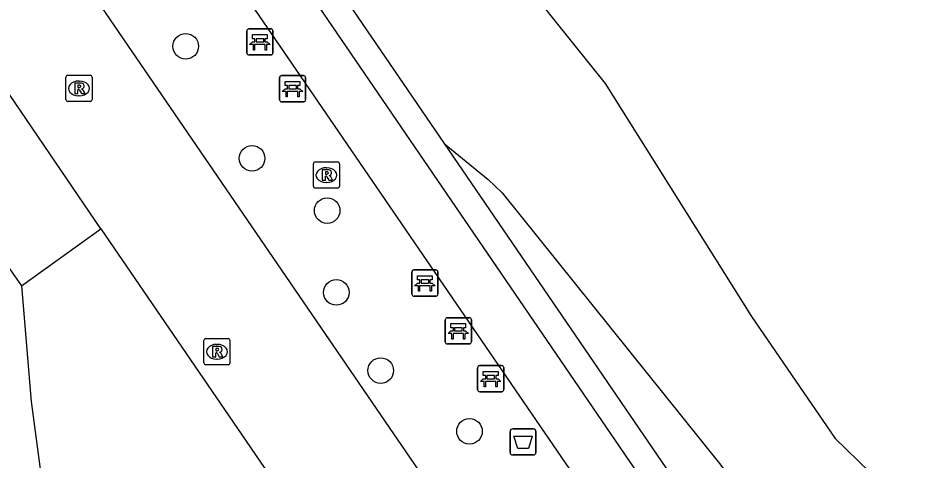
# Model space of a CAD drawing. Extents: x 155275 to 156263, y 382654 to 383635.
# Drawn here: x 156116.33 to 156150.53, y 383286.83 to 383303.74 of the extents above; entities that cross this region are included whole.
import ezdxf

# ---------------------------------------------------------------- set-up
doc = ezdxf.new("R2010")
doc.units = 0
for name, color, linetype in [('IMGEO_Afvalbak', 7, 'Continuous'), ('IMGEO_Bank', 7, 'Continuous'), ('IMGEO_Boom', 7, 'Continuous'), ('IMGEO_Groenvoorziening', 7, 'Continuous'), ('IMGEO_Meer_plas_ven_vijver', 7, 'Continuous'), ('IMGEO_Muur', 7, 'Continuous'), ('IMGEO_Rijbaan_lokaal_gesloten', 7, 'Continuous'), ('IMGEO_Rioolput', 7, 'Continuous'), ('IMGEO_Voetpad_gesloten', 7, 'Continuous'), ('IMGEO_Voetpad_open', 7, 'Continuous')]:
    doc.layers.add(name, color=color, linetype=linetype)

msp = doc.modelspace()

# ---------------------------------------------------------------- linework, layer by layer
at = {"layer": 'IMGEO_Afvalbak'}
for p, q in [((156135.158, 383287.121), (156135.158, 383287.921)), ((156135.158, 383287.921), (156135.158, 383287.121)), ((156135.258, 383288.021), (156136.048, 383288.021)), ((156136.048, 383288.021), (156135.258, 383288.021)), ((156136.148, 383287.921), (156136.148, 383287.121)), ((156136.148, 383287.121), (156136.148, 383287.921)), ((156136.048, 383287.021), (156135.258, 383287.021)), ((156135.258, 383287.021), (156136.048, 383287.021))]:
    msp.add_line(p, q, dxfattribs=at)
msp.add_lwpolyline([(156135.301, 383287.735), (156136.005, 383287.735), (156135.856, 383287.265), (156135.45, 383287.265), (156135.301, 383287.735)], dxfattribs=at)
for centre, start, end in [((156135.258, 383287.921), 90, 180), ((156135.258, 383287.921), 90, 180), ((156136.048, 383287.921), 0, 90), ((156136.048, 383287.921), 360, 90), ((156135.258, 383287.121), 180, 270), ((156135.258, 383287.121), 180, 270), ((156136.048, 383287.121), 270, 0), ((156136.048, 383287.121), 270, 0)]:
    msp.add_arc(centre, 0.1, start, end, dxfattribs=at)
at = {"layer": 'IMGEO_Bank'}
for p, q in [((156125.164, 383303.319), (156126.005, 383303.319)), ((156126.005, 383303.319), (156125.164, 383303.319)), ((156125.089, 383302.394), (156125.089, 383303.235)), ((156125.089, 383303.235), (156125.089, 383302.394)), ((156126.089, 383303.244), (156126.089, 383302.403)), ((156126.089, 383302.403), (156126.089, 383303.244)), ((156125.786, 383302.717), (156125.393, 383302.717)), ((156125.398, 383302.825), (156125.398, 383302.931)), ((156125.442, 383302.931), (156125.442, 383302.825)), ((156125.73, 383302.937), (156125.448, 383302.937)), ((156125.448, 383302.819), (156125.73, 383302.819)), ((156125.736, 383302.825), (156125.736, 383302.931)), ((156125.78, 383302.931), (156125.78, 383302.825)), ((156126.014, 383302.319), (156125.173, 383302.319)), ((156125.173, 383302.319), (156126.014, 383302.319)), ((156126.339, 383300.604), (156126.339, 383301.445)), ((156126.339, 383301.445), (156126.339, 383300.604)), ((156126.414, 383301.529), (156127.255, 383301.529)), ((156127.255, 383301.529), (156126.414, 383301.529)), ((156127.339, 383301.454), (156127.339, 383300.613)), ((156127.339, 383300.613), (156127.339, 383301.454)), ((156127.036, 383300.927), (156126.643, 383300.927)), ((156126.648, 383301.035), (156126.648, 383301.141)), ((156126.692, 383301.141), (156126.692, 383301.035)), ((156126.98, 383301.147), (156126.698, 383301.147)), ((156126.698, 383301.029), (156126.98, 383301.029)), ((156126.986, 383301.035), (156126.986, 383301.141)), ((156127.03, 383301.141), (156127.03, 383301.035)), ((156127.264, 383300.529), (156126.423, 383300.529)), ((156126.423, 383300.529), (156127.264, 383300.529)), ((156131.474, 383294.097), (156132.315, 383294.097)), ((156132.315, 383294.097), (156131.474, 383294.097)), ((156131.399, 383293.172), (156131.399, 383294.013)), ((156131.399, 383294.013), (156131.399, 383293.172)), ((156132.399, 383294.022), (156132.399, 383293.181)), ((156132.399, 383293.181), (156132.399, 383294.022)), ((156132.096, 383293.495), (156131.703, 383293.495)), ((156131.708, 383293.603), (156131.708, 383293.709)), ((156131.752, 383293.709), (156131.752, 383293.603)), ((156132.04, 383293.715), (156131.758, 383293.715)), ((156131.758, 383293.597), (156132.04, 383293.597)), ((156132.046, 383293.603), (156132.046, 383293.709)), ((156132.09, 383293.709), (156132.09, 383293.603)), ((156132.324, 383293.097), (156131.483, 383293.097)), ((156131.483, 383293.097), (156132.324, 383293.097)), ((156132.678, 383291.345), (156132.678, 383292.186)), ((156132.678, 383292.186), (156132.678, 383291.345)), ((156132.753, 383292.27), (156133.594, 383292.27)), ((156133.594, 383292.27), (156132.753, 383292.27)), ((156133.678, 383292.195), (156133.678, 383291.354)), ((156133.678, 383291.354), (156133.678, 383292.195)), ((156132.987, 383291.776), (156132.987, 383291.882)), ((156133.031, 383291.882), (156133.031, 383291.776)), ((156133.319, 383291.888), (156133.037, 383291.888)), ((156133.037, 383291.77), (156133.319, 383291.77)), ((156133.325, 383291.776), (156133.325, 383291.882)), ((156133.369, 383291.882), (156133.369, 383291.776)), ((156133.375, 383291.668), (156132.982, 383291.668)), ((156133.603, 383291.27), (156132.762, 383291.27)), ((156132.762, 383291.27), (156133.603, 383291.27)), ((156133.915, 383289.514), (156133.915, 383290.355)), ((156133.915, 383290.355), (156133.915, 383289.514)), ((156133.99, 383290.439), (156134.831, 383290.439)), ((156134.831, 383290.439), (156133.99, 383290.439)), ((156134.915, 383290.364), (156134.915, 383289.523)), ((156134.915, 383289.523), (156134.915, 383290.364)), ((156134.224, 383289.945), (156134.224, 383290.051)), ((156134.268, 383290.051), (156134.268, 383289.945)), ((156134.556, 383290.057), (156134.274, 383290.057)), ((156134.562, 383289.945), (156134.562, 383290.051)), ((156134.606, 383290.051), (156134.606, 383289.945)), ((156134.612, 383289.837), (156134.219, 383289.837)), ((156134.274, 383289.939), (156134.556, 383289.939)), ((156134.84, 383289.439), (156133.999, 383289.439)), ((156133.999, 383289.439), (156134.84, 383289.439))]:
    msp.add_line(p, q, dxfattribs=at)
for points in [[(156125.392, 383302.937), (156125.306, 383302.937), (156125.306, 383303.098), (156125.869, 383303.098), (156125.869, 383302.937), (156125.786, 383302.937)], [(156125.336, 383302.717), (156125.194, 383302.717), (156125.306, 383302.819), (156125.392, 383302.819)], [(156125.386, 383302.71), (156125.386, 383302.503), (156125.343, 383302.503), (156125.343, 383302.71)], [(156125.786, 383302.819), (156125.869, 383302.819), (156125.981, 383302.717), (156125.842, 383302.717)], [(156125.836, 383302.71), (156125.836, 383302.503), (156125.792, 383302.503), (156125.792, 383302.71)], [(156126.642, 383301.147), (156126.556, 383301.147), (156126.556, 383301.308), (156127.119, 383301.308), (156127.119, 383301.147), (156127.036, 383301.147)], [(156126.586, 383300.927), (156126.444, 383300.927), (156126.556, 383301.029), (156126.642, 383301.029)], [(156126.636, 383300.92), (156126.636, 383300.713), (156126.593, 383300.713), (156126.593, 383300.92)], [(156127.036, 383301.029), (156127.119, 383301.029), (156127.231, 383300.927), (156127.092, 383300.927)], [(156127.086, 383300.92), (156127.086, 383300.713), (156127.042, 383300.713), (156127.042, 383300.92)], [(156131.702, 383293.715), (156131.616, 383293.715), (156131.616, 383293.876), (156132.179, 383293.876), (156132.179, 383293.715), (156132.096, 383293.715)], [(156131.646, 383293.495), (156131.504, 383293.495), (156131.616, 383293.597), (156131.702, 383293.597)], [(156131.696, 383293.488), (156131.696, 383293.281), (156131.653, 383293.281), (156131.653, 383293.488)], [(156132.096, 383293.597), (156132.179, 383293.597), (156132.291, 383293.495), (156132.152, 383293.495)], [(156132.146, 383293.488), (156132.146, 383293.281), (156132.102, 383293.281), (156132.102, 383293.488)], [(156132.981, 383291.888), (156132.895, 383291.888), (156132.895, 383292.049), (156133.458, 383292.049), (156133.458, 383291.888), (156133.375, 383291.888)], [(156132.925, 383291.668), (156132.783, 383291.668), (156132.895, 383291.77), (156132.981, 383291.77)], [(156133.375, 383291.77), (156133.458, 383291.77), (156133.57, 383291.668), (156133.431, 383291.668)], [(156132.975, 383291.661), (156132.975, 383291.454), (156132.932, 383291.454), (156132.932, 383291.661)], [(156133.425, 383291.661), (156133.425, 383291.454), (156133.381, 383291.454), (156133.381, 383291.661)], [(156134.218, 383290.057), (156134.132, 383290.057), (156134.132, 383290.218), (156134.695, 383290.218), (156134.695, 383290.057), (156134.612, 383290.057)], [(156134.162, 383289.837), (156134.02, 383289.837), (156134.132, 383289.939), (156134.218, 383289.939)], [(156134.212, 383289.83), (156134.212, 383289.623), (156134.169, 383289.623), (156134.169, 383289.83)], [(156134.612, 383289.939), (156134.695, 383289.939), (156134.807, 383289.837), (156134.668, 383289.837)], [(156134.662, 383289.83), (156134.662, 383289.623), (156134.618, 383289.623), (156134.618, 383289.83)]]:
    msp.add_lwpolyline(points, dxfattribs=at)
for centre, radius, start, end in [((156125.167, 383303.241), 0.0779, 92.4484, 184.2845), ((156125.167, 383303.241), 0.0779, 92.4484, 184.2845), ((156126.011, 383303.241), 0.0779, 2.4484, 94.2845), ((156126.011, 383303.241), 0.0779, 2.4484, 94.2845), ((156125.336, 383302.71), 0.00671, 2.8957, 87.1043), ((156125.393, 383302.71), 0.00671, 92.8957, 177.1043), ((156125.391, 383302.93), 0.00671, 2.8957, 87.1043), ((156125.391, 383302.826), 0.00671, 272.8957, 357.1043), ((156125.448, 383302.93), 0.00671, 92.8957, 177.1043), ((156125.448, 383302.826), 0.00671, 182.8957, 267.1043), ((156125.73, 383302.93), 0.00671, 2.8957, 87.1043), ((156125.73, 383302.826), 0.00671, 272.8957, 357.1043), ((156125.787, 383302.93), 0.00671, 92.8957, 177.1043), ((156125.787, 383302.826), 0.00671, 182.8957, 267.1043), ((156125.785, 383302.71), 0.00671, 2.8957, 87.1043), ((156125.842, 383302.71), 0.00671, 92.8957, 177.1043), ((156125.167, 383302.397), 0.0779, 182.4484, 274.2845), ((156125.167, 383302.397), 0.0779, 182.4484, 274.2845), ((156126.011, 383302.397), 0.0779, 272.4484, 4.2845), ((156126.011, 383302.397), 0.0779, 272.4484, 4.2845), ((156126.417, 383301.451), 0.0779, 92.4484, 184.2845), ((156126.417, 383301.451), 0.0779, 92.4484, 184.2845), ((156127.261, 383301.451), 0.0779, 2.4484, 94.2845), ((156127.261, 383301.451), 0.0779, 2.4484, 94.2845), ((156126.586, 383300.92), 0.00671, 2.8957, 87.1043), ((156126.643, 383300.92), 0.00671, 92.8957, 177.1043), ((156126.641, 383301.14), 0.00671, 2.8957, 87.1043), ((156126.641, 383301.036), 0.00671, 272.8957, 357.1043), ((156126.698, 383301.14), 0.00671, 92.8957, 177.1043), ((156126.698, 383301.036), 0.00671, 182.8957, 267.1043), ((156126.98, 383301.14), 0.00671, 2.8957, 87.1043), ((156126.98, 383301.036), 0.00671, 272.8957, 357.1043), ((156127.037, 383301.14), 0.00671, 92.8957, 177.1043), ((156127.037, 383301.036), 0.00671, 182.8957, 267.1043), ((156127.035, 383300.92), 0.00671, 2.8957, 87.1043), ((156127.092, 383300.92), 0.00671, 92.8957, 177.1043), ((156126.417, 383300.607), 0.0779, 182.4484, 274.2845), ((156126.417, 383300.607), 0.0779, 182.4484, 274.2845), ((156127.261, 383300.607), 0.0779, 272.4484, 4.2845), ((156127.261, 383300.607), 0.0779, 272.4484, 4.2845), ((156131.477, 383294.019), 0.0779, 92.4484, 184.2845), ((156131.477, 383294.019), 0.0779, 92.4484, 184.2845), ((156132.321, 383294.019), 0.0779, 2.4484, 94.2845), ((156132.321, 383294.019), 0.0779, 2.4484, 94.2845), ((156131.646, 383293.488), 0.00671, 2.8957, 87.1043), ((156131.703, 383293.488), 0.00671, 92.8957, 177.1043), ((156131.701, 383293.708), 0.00671, 2.8957, 87.1043), ((156131.701, 383293.604), 0.00671, 272.8957, 357.1043), ((156131.758, 383293.708), 0.00671, 92.8957, 177.1043), ((156131.758, 383293.604), 0.00671, 182.8957, 267.1043), ((156132.04, 383293.708), 0.00671, 2.8957, 87.1043), ((156132.04, 383293.604), 0.00671, 272.8957, 357.1043), ((156132.097, 383293.708), 0.00671, 92.8957, 177.1043), ((156132.097, 383293.604), 0.00671, 182.8957, 267.1043), ((156132.095, 383293.488), 0.00671, 2.8957, 87.1043), ((156132.152, 383293.488), 0.00671, 92.8957, 177.1043), ((156131.477, 383293.175), 0.0779, 182.4484, 274.2845), ((156131.477, 383293.175), 0.0779, 182.4484, 274.2845), ((156132.321, 383293.175), 0.0779, 272.4484, 4.2845), ((156132.321, 383293.175), 0.0779, 272.4484, 4.2845), ((156132.756, 383292.192), 0.0779, 92.4484, 184.2845), ((156132.756, 383292.192), 0.0779, 92.4484, 184.2845), ((156133.6, 383292.192), 0.0779, 2.4484, 94.2845), ((156133.6, 383292.192), 0.0779, 2.4484, 94.2845), ((156132.98, 383291.881), 0.00671, 2.8957, 87.1043), ((156132.98, 383291.777), 0.00671, 272.8957, 357.1043), ((156133.037, 383291.881), 0.00671, 92.8957, 177.1043), ((156133.037, 383291.777), 0.00671, 182.8957, 267.1043), ((156133.319, 383291.881), 0.00671, 2.8957, 87.1043), ((156133.319, 383291.777), 0.00671, 272.8957, 357.1043), ((156133.376, 383291.881), 0.00671, 92.8957, 177.1043), ((156133.376, 383291.777), 0.00671, 182.8957, 267.1043), ((156132.756, 383291.348), 0.0779, 182.4484, 274.2845), ((156132.756, 383291.348), 0.0779, 182.4484, 274.2845), ((156132.925, 383291.661), 0.00671, 2.8957, 87.1043), ((156132.982, 383291.661), 0.00671, 92.8957, 177.1043), ((156133.374, 383291.661), 0.00671, 2.8957, 87.1043), ((156133.431, 383291.661), 0.00671, 92.8957, 177.1043), ((156133.6, 383291.348), 0.0779, 272.4484, 4.2845), ((156133.6, 383291.348), 0.0779, 272.4484, 4.2845), ((156133.993, 383290.361), 0.0779, 92.4484, 184.2845), ((156133.993, 383290.361), 0.0779, 92.4484, 184.2845), ((156134.837, 383290.361), 0.0779, 2.4484, 94.2845), ((156134.837, 383290.361), 0.0779, 2.4484, 94.2845), ((156134.217, 383290.05), 0.00671, 2.8957, 87.1043), ((156134.274, 383290.05), 0.00671, 92.8957, 177.1043), ((156134.556, 383290.05), 0.00671, 2.8957, 87.1043), ((156134.613, 383290.05), 0.00671, 92.8957, 177.1043), ((156134.162, 383289.83), 0.00671, 2.8957, 87.1043), ((156134.219, 383289.83), 0.00671, 92.8957, 177.1043), ((156134.217, 383289.946), 0.00671, 272.8957, 357.1043), ((156134.274, 383289.946), 0.00671, 182.8957, 267.1043), ((156134.556, 383289.946), 0.00671, 272.8957, 357.1043), ((156134.613, 383289.946), 0.00671, 182.8957, 267.1043), ((156134.611, 383289.83), 0.00671, 2.8957, 87.1043), ((156134.668, 383289.83), 0.00671, 92.8957, 177.1043), ((156133.993, 383289.517), 0.0779, 182.4484, 274.2845), ((156133.993, 383289.517), 0.0779, 182.4484, 274.2845), ((156134.837, 383289.517), 0.0779, 272.4484, 4.2845), ((156134.837, 383289.517), 0.0779, 272.4484, 4.2845)]:
    msp.add_arc(centre, radius, start, end, dxfattribs=at)
at = {"layer": 'IMGEO_Boom'}
for centre in [(156122.753, 383302.651), (156125.289, 383298.366), (156128.162, 383296.367), (156128.511, 383293.238), (156130.21, 383290.249), (156133.604, 383287.926)]:
    msp.add_circle(centre, 0.489, dxfattribs=at)
at = {"layer": 'IMGEO_Groenvoorziening'}
msp.add_lwpolyline([(156132.635, 383298.93), (156134.32, 383297.56), (156134.858, 383297.048), (156143.163, 383286.691), (156145.199, 383284.028), (156146.779, 383282.415), (156146.985, 383282.204), (156148.27, 383281.533), (156149.792, 383281.08), (156151.72, 383280.918), (156153.752, 383280.603), (156155.514, 383280.538), (156157.161, 383280.993), (156158.535, 383281.81), (156159.071, 383281.957), (156159.308, 383282.022), (156160.442, 383281.846), (156162.506, 383281.68), (156162.665, 383281.579)], dxfattribs=at)
at = {"layer": 'IMGEO_Meer_plas_ven_vijver'}
msp.add_lwpolyline([(156135.105, 383306.411), (156136.246, 383304.404), (156138.788, 383301.222), (156141.575, 383296.8), (156144.39, 383292.321), (156145.918, 383290.09), (156147.586, 383287.646), (156148.897, 383286.376), (156150.904, 383285.516), (156153.157, 383284.533), (156156.864, 383283.898), (156161.985, 383283.017), (156163.054, 383282.706)], dxfattribs=at)
at = {"layer": 'IMGEO_Muur'}
for points in [[(156098.192, 383347.667), (156099.062, 383346.28), (156190.977, 383211.774), (156191.067, 383211.642)], [(156099.467, 383347.465), (156132.635, 383298.93)], [(156132.635, 383298.93), (156152.723, 383269.535)]]:
    msp.add_lwpolyline(points, dxfattribs=at)
at = {"layer": 'IMGEO_Rijbaan_lokaal_gesloten'}
for points in [[(156119.509, 383295.671), (156114.911, 383302.395), (156090.427, 383338.074)], [(156141.691, 383271.798), (156117.579, 383307.027)], [(156119.509, 383295.671), (156124.733, 383288.031), (156184.609, 383200.469), (156198.169, 383209.798)]]:
    msp.add_lwpolyline(points, dxfattribs=at)
at = {"layer": 'IMGEO_Rioolput'}
for p, q in [((156118.17, 383300.615), (156118.17, 383301.467)), ((156118.245, 383301.541), (156119.097, 383301.541)), ((156118.658, 383301.321), (156118.683, 383301.321)), ((156119.171, 383301.467), (156119.171, 383300.615)), ((156118.681, 383300.761), (156118.656, 383300.761)), ((156119.097, 383300.541), (156118.245, 383300.541)), ((156127.709, 383298.227), (156128.561, 383298.227)), ((156127.634, 383297.301), (156127.634, 383298.153)), ((156128.122, 383298.007), (156128.147, 383298.007)), ((156128.635, 383298.153), (156128.635, 383297.301)), ((156128.561, 383297.227), (156127.709, 383297.227)), ((156128.145, 383297.447), (156128.12, 383297.447)), ((156123.444, 383290.545), (156123.444, 383291.397)), ((156123.519, 383291.471), (156124.371, 383291.471)), ((156124.445, 383291.397), (156124.445, 383290.545)), ((156123.932, 383291.251), (156123.957, 383291.251)), ((156123.955, 383290.691), (156123.93, 383290.691)), ((156124.371, 383290.471), (156123.519, 383290.471))]:
    msp.add_line(p, q, dxfattribs=at)
for points in [[(156118.17, 383300.615), (156118.17, 383301.467)], [(156118.245, 383301.541), (156119.097, 383301.541)], [(156119.171, 383301.467), (156119.171, 383300.615)], [(156118.759, 383301.239), (156118.507, 383301.241), (156118.507, 383300.841)], [(156118.507, 383300.841), (156118.631, 383300.841), (156118.631, 383301.003), (156118.642, 383301.003)], [(156118.685, 383301.16), (156118.631, 383301.16), (156118.631, 383301.079)], [(156118.631, 383301.079), (156118.683, 383301.079)], [(156118.689, 383300.974), (156118.76, 383300.841), (156118.9, 383300.841), (156118.835, 383300.967)], [(156119.097, 383300.541), (156118.245, 383300.541)], [(156127.709, 383298.227), (156128.561, 383298.227)], [(156127.634, 383297.301), (156127.634, 383298.153)], [(156128.223, 383297.925), (156127.971, 383297.927), (156127.971, 383297.527)], [(156128.149, 383297.846), (156128.095, 383297.846), (156128.095, 383297.765)], [(156128.635, 383298.153), (156128.635, 383297.301)], [(156127.971, 383297.527), (156128.095, 383297.527), (156128.095, 383297.689), (156128.106, 383297.689)], [(156128.095, 383297.765), (156128.147, 383297.765)], [(156128.153, 383297.66), (156128.224, 383297.527), (156128.364, 383297.527), (156128.299, 383297.653)], [(156128.561, 383297.227), (156127.709, 383297.227)], [(156123.444, 383290.545), (156123.444, 383291.397)], [(156123.519, 383291.471), (156124.371, 383291.471)], [(156124.445, 383291.397), (156124.445, 383290.545)], [(156124.033, 383291.169), (156123.781, 383291.171), (156123.781, 383290.771)], [(156123.959, 383291.09), (156123.905, 383291.09), (156123.905, 383291.009)], [(156123.905, 383291.009), (156123.957, 383291.009)], [(156123.781, 383290.771), (156123.905, 383290.771), (156123.905, 383290.933), (156123.916, 383290.933)], [(156123.963, 383290.904), (156124.034, 383290.771), (156124.174, 383290.771), (156124.109, 383290.897)], [(156124.371, 383290.471), (156123.519, 383290.471)]]:
    msp.add_lwpolyline(points, dxfattribs=at)
for centre, radius, start, end in [((156118.247, 383301.465), 0.0765, 91.552, 178.448), ((156118.247, 383301.465), 0.0765, 91.552, 178.448), ((156119.095, 383301.465), 0.0765, 1.552, 88.448), ((156119.095, 383301.465), 0.0765, 1.552, 88.448), ((156118.641, 383300.95), 0.0533, 26.0293, 88.6989), ((156118.667, 383301.268), 0.19, 274.7715, 282.9687), ((156118.691, 383301.064), 0.0964, 77.0061, 93.1865), ((156118.705, 383301.121), 0.0378, 276.6634, 79.6772), ((156118.758, 383301.129), 0.109, 350.3612, 89.416), ((156118.756, 383301.129), 0.112, 277.5842, 350.9817), ((156118.74, 383300.914), 0.108, 29.5134, 73.7905), ((156118.247, 383300.617), 0.0765, 181.552, 268.448), ((156118.247, 383300.617), 0.0765, 181.552, 268.448), ((156119.095, 383300.617), 0.0765, 271.552, 358.448), ((156119.095, 383300.617), 0.0765, 271.552, 358.448), ((156127.711, 383298.151), 0.0765, 91.552, 178.448), ((156127.711, 383298.151), 0.0765, 91.552, 178.448), ((156128.559, 383298.151), 0.0765, 1.552, 88.448), ((156128.559, 383298.151), 0.0765, 1.552, 88.448), ((156128.155, 383297.75), 0.0964, 77.0061, 93.1865), ((156128.169, 383297.807), 0.0378, 276.6634, 79.6772), ((156128.222, 383297.815), 0.109, 350.3612, 89.416), ((156128.105, 383297.636), 0.0533, 26.0293, 88.6989), ((156128.131, 383297.954), 0.19, 274.7715, 282.9687), ((156128.22, 383297.815), 0.112, 277.5842, 350.9817), ((156128.204, 383297.6), 0.108, 29.5134, 73.7905), ((156127.711, 383297.303), 0.0765, 181.552, 268.448), ((156127.711, 383297.303), 0.0765, 181.552, 268.448), ((156128.559, 383297.303), 0.0765, 271.552, 358.448), ((156128.559, 383297.303), 0.0765, 271.552, 358.448), ((156123.521, 383291.395), 0.0765, 91.552, 178.448), ((156123.521, 383291.395), 0.0765, 91.552, 178.448), ((156124.369, 383291.395), 0.0765, 1.552, 88.448), ((156124.369, 383291.395), 0.0765, 1.552, 88.448), ((156123.941, 383291.198), 0.19, 274.7715, 282.9687), ((156123.965, 383290.994), 0.0964, 77.0061, 93.1865), ((156123.979, 383291.051), 0.0378, 276.6634, 79.6772), ((156124.032, 383291.059), 0.109, 350.3612, 89.416), ((156124.03, 383291.059), 0.112, 277.5842, 350.9817), ((156123.915, 383290.88), 0.0533, 26.0293, 88.6989), ((156124.014, 383290.844), 0.108, 29.5134, 73.7905), ((156123.521, 383290.547), 0.0765, 181.552, 268.448), ((156123.521, 383290.547), 0.0765, 181.552, 268.448), ((156124.369, 383290.547), 0.0765, 271.552, 358.448), ((156124.369, 383290.547), 0.0765, 271.552, 358.448)]:
    msp.add_arc(centre, radius, start, end, dxfattribs=at)
for centre, major_axis, ratio, start_param, end_param in [((156118.657, 383301.041), (-0.387, 0.002), 0.722429, 4.712389, 7.853982), ((156118.682, 383301.041), (-0.39, 0.002), 0.717154, 1.570796, 4.712389), ((156128.121, 383297.727), (-0.387, 0.002), 0.722429, 4.712389, 7.853982), ((156128.146, 383297.727), (-0.39, 0.002), 0.717154, 1.570796, 4.712389), ((156123.931, 383290.971), (-0.387, 0.002), 0.722429, 4.712389, 7.853982), ((156123.956, 383290.971), (-0.39, 0.002), 0.717154, 1.570796, 4.712389)]:
    msp.add_ellipse(centre, major_axis=major_axis, ratio=ratio, start_param=start_param, end_param=end_param, dxfattribs=at)
at = {"layer": 'IMGEO_Voetpad_gesloten'}
msp.add_lwpolyline([(156145.639, 383274.513), (156121.543, 383309.7)], dxfattribs=at)
at = {"layer": 'IMGEO_Voetpad_open'}
for points in [[(156116.477, 383293.484), (156119.509, 383295.671)], [(156115.849, 383294.386), (156116.477, 383293.484)], [(156116.477, 383293.484), (156116.843, 383289.061), (156117.56, 383283.716), (156118.034, 383280.182)]]:
    msp.add_lwpolyline(points, dxfattribs=at)

doc.saveas('drawing.dxf')
